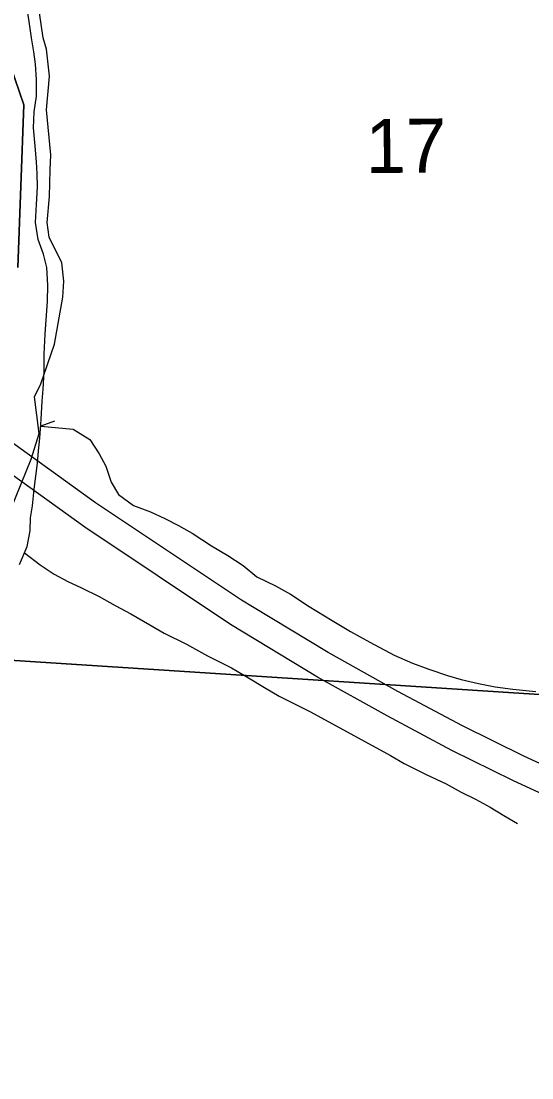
# Model space of a CAD drawing. Extents: x 114843 to 284848, y 317643 to 566895.
# Drawn here: x 201230 to 203316, y 354619 to 358940 of the extents above; entities that cross this region are included whole.
import ezdxf

# ---------------------------------------------------------------- set-up
doc = ezdxf.new("R2010")
doc.units = 0
for name, color, linetype in [('GM_X_Interstate_Route', 7, 'Continuous'), ('GM_X_Major_River', 7, 'Continuous'), ('GM_X_Minor_River', 7, 'Continuous'), ('GM_X_Section', 7, 'Continuous'), ('GM_X_Section_Text', 7, 'Continuous'), ('GM_X_Township', 7, 'Continuous')]:
    doc.layers.add(name, color=color, linetype=linetype)

msp = doc.modelspace()

# ---------------------------------------------------------------- linework, layer by layer
at = {"layer": 'GM_X_Interstate_Route'}
for points in [[(203383, 355768.8), (203239.3, 355835), (202989.4, 355958.3), (202724.9, 356099.2), (202440.9, 356258), (202085.8, 356472.8), (201489.8, 356870.5), (201076.6, 357168.3), (200755, 357400), (200380.5, 357667.2), (199118.5, 358573.6), (198342, 359130.6), (196863.3, 360193.3), (196450.6, 360490.6), (195823.3, 360939.8), (195261.6, 361331.5), (195229.1, 361356.8)], [(202175.4, 356545.6), (202129.9, 356573.2), (201533.8, 356970.9), (201107, 357278.5), (201089.9, 357290.9)], [(203977.9, 355633.6), (203619.1, 355780.8), (203283.4, 355935.3), (203033.5, 356058.7), (202768.9, 356199.5), (202484.9, 356358.3), (202175.4, 356545.6)]]:
    msp.add_lwpolyline(points, dxfattribs=at)
at = {"layer": 'GM_X_Major_River'}
msp.add_lwpolyline([(201223.3, 356718.3), (201255.2, 356792.4), (201267.1, 356856.6), (201269, 356908.7), (201277, 356958.8), (201282.9, 357026.9), (201290.8, 357079), (201296.8, 357133.1), (201300.7, 357183.2), (201306.6, 357235.3), (201312.5, 357311.5), (201316.5, 357385.6), (201320.4, 357435.7), (201324.3, 357507.9), (201324.2, 357578), (201328.1, 357660.1), (201332, 357718.3), (201337.9, 357794.4), (201339.9, 357860.5), (201335.8, 357932.7), (201321.7, 357986.8), (201299.6, 358046.8), (201289.5, 358116.9), (201293.4, 358191.1), (201297.3, 358263.2), (201295.3, 358315.3), (201293.2, 358365.4), (201287.1, 358429.5), (201281, 358503.6), (201282.9, 358569.8), (201292.9, 358633.9), (201292.8, 358702), (201288.7, 358764.1), (201282.6, 358814.2), (201272.6, 358872.3), (201262.5, 358938.4), (201252.4, 359006.5)], dxfattribs=at)
at = {"layer": 'GM_X_Minor_River'}
for points in [[(201367.1, 357304.6), (201310.5, 357284.6), (201442.9, 357272.1), (201510.7, 357229.5), (201548.4, 357171.2), (201576, 357120.9), (201597.6, 357054.6), (201627.3, 357004.3), (201689.1, 356959.8), (201758.9, 356933.3), (201816.8, 356906.9), (201872.6, 356878.5), (201928.5, 356846), (202008.2, 356795.4), (202074, 356754.9), (202137.7, 356714.4), (202193.5, 356668), (202269.3, 356631.4), (202331.1, 356597), (202406.8, 356546.4), (202500.5, 356489.6), (202576.2, 356445.1), (202654, 356400.5), (202753.7, 356347.7), (202829.5, 356315.2), (202895.4, 356290.7), (202971.3, 356264.2), (203027.2, 356247.8), (203099.1, 356231.3), (203167.1, 356218.8), (203239.1, 356208.4), (203333, 356199.7)], [(201244.1, 356766.6), (201307.3, 356717.7), (201365.1, 356679.2), (201420.9, 356648.8), (201476.8, 356622.4), (201548.6, 356587.9), (201614.4, 356551.4), (201678.2, 356516.9), (201756, 356472.3), (201813.8, 356437.9), (201905.6, 356393.2), (201991.3, 356344.5), (202089, 356295.8), (202158.8, 356255.3), (202224.6, 356214.8), (202284.4, 356180.3), (202412, 356115.4), (202483.8, 356076.8), (202651.3, 355985.6), (202739.1, 355936.9), (202794.9, 355904.5), (202884.6, 355859.8), (202966.4, 355821.2), (203028.3, 355786.8), (203086.1, 355758.3), (203145.9, 355725.9), (203201.7, 355691.4), (203257.6, 355659)]]:
    msp.add_lwpolyline(points, dxfattribs=at)
at = {"layer": 'GM_X_Section'}
for points in [[(204446, 360870.9), (204166.6, 356134.1), (200846.1, 356348.9)], [(201189.6, 356947.3), (201271.4, 357149.4), (201303.3, 357253.4), (201285.1, 357403.4), (201311.1, 357457.4), (201366.9, 357619.5), (201400.8, 357811.6), (201404.7, 357877.6), (201396.6, 357951.6), (201344.5, 358057.5), (201336.4, 358117.5), (201346.3, 358223.5), (201348.2, 358331.6), (201352.1, 358393.6), (201334, 358577.6), (201345.8, 358715.6), (201333.7, 358825.6), (201319.7, 358871.6), (201291.5, 359067.6)], [(199282.4, 354574.6), (199288.3, 354640.6), (199316.3, 354692.6), (199336.2, 354722.7), (199384.2, 354762.7), (199462.2, 354800.8), (199592.1, 354863), (199716.1, 354931.1), (199786, 354981.2), (200029.8, 355175.5), (200061.5, 355203.8), (200117.1, 355270.1), (200195.1, 355350.1), (200334.7, 355494.4), (200388.9, 355550.4), (200460.8, 355652.4), (200544.6, 355804.5), (200670.4, 356038.7), (200704.4, 356082.7), (200770.3, 356136.8), (200818.3, 356202.8), (200846.1, 356348.9), (204166.6, 356134.1), (203854.8, 350761)]]:
    msp.add_lwpolyline(points, dxfattribs=at)
at = {"layer": 'GM_X_Township'}
for points in [[(201152.2, 358856.9), (201240.8, 358597.4), (201216.7, 357932.4)], [(201216.7, 357932.4), (201240.8, 358597.4), (201152.2, 358856.9)]]:
    msp.add_lwpolyline(points, dxfattribs=at)

# ---------------------------------------------------------------- texts
at = {"layer": 'GM_X_Section_Text'}
msp.add_text('17', height=221.02, rotation=0.4134, dxfattribs=at).set_placement((202638.2, 358318.9))

doc.saveas('drawing.dxf')
